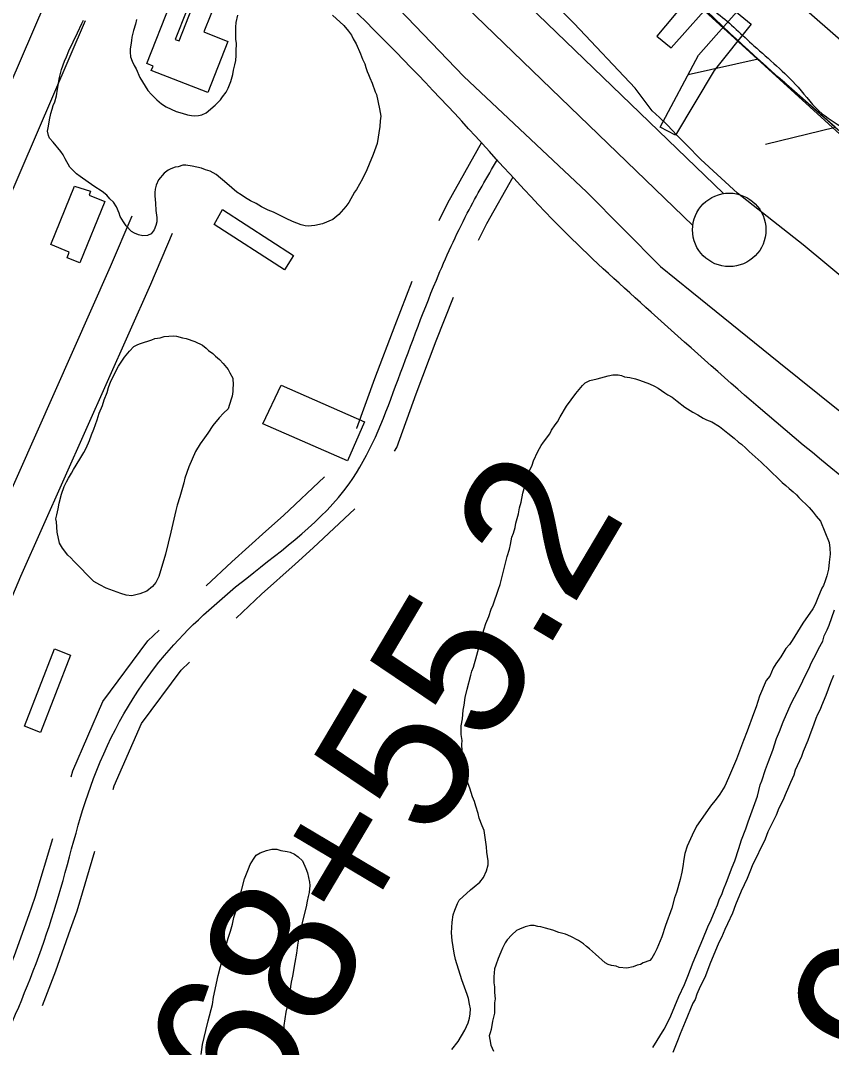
# Model space of a CAD drawing. Extents: x 3887375 to 3925618, y 296674 to 322633.
# Drawn here: x 3893695 to 3894247, y 310101 to 310800 of the extents above; entities that cross this region are included whole.
import ezdxf

# ---------------------------------------------------------------- set-up
doc = ezdxf.new("R2010")
doc.units = 0
for name, color, linetype in [('V-BLDG-OTLN', 7, 'Continuous'), ('V-CHAN-DOCK', 7, 'Continuous'), ('V-LEVE-TOET', 7, 'Continuous'), ('V-RIVR-EDGE', 7, 'Continuous'), ('V-RIVR-IDEN', 7, 'Continuous'), ('V-ROAD-CNTR', 7, 'Continuous'), ('V-RRAP-FSHR', 7, 'Continuous'), ('V-SITE-VEGE', 7, 'Continuous'), ('V-SURV-IDEN', 7, 'Continuous'), ('V-SURV-LINE', 7, 'Continuous'), ('V-TOPO-MINR', 7, 'Continuous')]:
    doc.layers.add(name, color=color, linetype=linetype)

msp = doc.modelspace()

# ---------------------------------------------------------------- linework, layer by layer
at = {"layer": 'V-BLDG-OTLN'}
for points in [[(3893802.82, 310786.43), (3893816.47, 310821.29), (3893829.04, 310816.36), (3893819.65, 310792.38), (3893835.97, 310785.98), (3893822.32, 310751.14), (3893783.77, 310766.24), (3893784.93, 310769.19), (3893780.77, 310770.82), (3893796.77, 310811.67), (3893807.95, 310807.29), (3893800.11, 310787.28)], [(3893731.42, 310687.35), (3893742.41, 310683.96), (3893741.34, 310681.34), (3893752.1, 310676.96), (3893735.1, 310635.19), (3893726.37, 310638.75), (3893727.93, 310642.57), (3893715.29, 310647.72)], [(3893832.26, 310671.48), (3893880.71, 310640.34), (3893874.41, 310630.54), (3893826.51, 310661.32)], [(3893872.17, 310552.11), (3893929.04, 310527.1), (3893917.31, 310500.42), (3893859.83, 310525.7)], [(3893717.88, 310372.64), (3893728.75, 310368.2), (3893708.28, 310315.64), (3893697.34, 310319.9)]]:
    msp.add_lwpolyline(points, close=True, dxfattribs=at)
at = {"layer": 'V-CHAN-DOCK'}
for points in [[(3894137.89, 310781.54), (3894169.27, 310817.19), (3894159.74, 310827.71), (3894128.05, 310789.54), (3894137.89, 310781.54)], [(3894130.37, 310727.59), (3894156.37, 310776.7), (3894182.31, 310805.84), (3894192.28, 310797.63), (3894167.02, 310766.12), (3894140.79, 310722.1), (3894130.37, 310727.59)]]:
    msp.add_lwpolyline(points, dxfattribs=at)
at = {"layer": 'V-LEVE-TOET'}
for points in [[(3894329.96, 310562.56), (3894227.77, 310647.61), (3894183, 310682.72), (3894157.98, 310705.62), (3894148.18, 310715.5), (3894141.77, 310722.22), (3894135.36, 310728.94), (3894129.76, 310734.08), (3894124.96, 310738.62), (3894113.32, 310754.06), (3894071.67, 310798.13), (3893995, 310874)], [(3893919.11, 310842.87), (3893996.64, 310761.99), (3894080.13, 310683.55), (3894130.53, 310632.81), (3894151.79, 310615.6), (3894211.14, 310567.71), (3894294.16, 310501.03)]]:
    msp.add_lwpolyline(points, dxfattribs=at)
at = {"layer": 'V-RIVR-EDGE'}
msp.add_spline([(3894068.7, 310897.9), (3894092.44, 310875.99), (3894118.13, 310854.56), (3894139.94, 310836.05), (3894153.98, 310817.56), (3894169.48, 310804.9), (3894194.2, 310782.98), (3894224.24, 310754.74), (3894240.7, 310736.73), (3894257.19, 310725.52), (3894278.5, 310704.1), (3894336.65, 310651.51), (3894386.08, 310609.62), (3894420.49, 310581.86), (3894457.33, 310553.11), (3894498.05, 310522.42)], degree=3, dxfattribs=at)
at = {"layer": 'V-ROAD-CNTR'}
for points in [[(3893392.67, 310052.37), (3893480.7, 310276.46), (3893711.38, 310811.99)], [(3893417.85, 310034.41), (3893508.45, 310265.04), (3893738.94, 310800.13)], [(3893979.79, 310664.15), (3893985.72, 310676.07), (3894008.88, 310717.32)], [(3894006.66, 310650.79), (3894012.25, 310662.04), (3894030.1, 310693.83)], [(3893475.3, 309993.45), (3893520.94, 310106.38), (3893609.46, 310296.78), (3893667.41, 310433.9), (3893756.06, 310632.76), (3893770.7, 310667.15)], [(3893500.42, 309975.54), (3893548.47, 310094.43), (3893636.89, 310284.61), (3893694.93, 310421.95), (3893783.56, 310620.78), (3893798.3, 310655.4)], [(3893923.73, 310522.54), (3893923.8, 310522.66), (3893936.11, 310556.5), (3893949.85, 310592.85), (3893961.53, 310622.79)], [(3893949.42, 310507.04), (3893951, 310509.66), (3893964.24, 310546.07), (3893977.85, 310582.1), (3893989.47, 310611.89)], [(3893861.82, 310452.57), (3893873.78, 310463.29), (3893901.74, 310489.64)], [(3893881.83, 310430.22), (3893894.08, 310441.19), (3893922.32, 310467.81)], [(3893821.05, 310415.44), (3893838.66, 310431.84), (3893861.82, 310452.57)], [(3893841.49, 310393.48), (3893858.89, 310409.68), (3893881.83, 310430.22)], [(3893729.11, 310285.43), (3893730.31, 310289.5), (3893750.84, 310336.75), (3893781.48, 310378.01), (3893789.02, 310385.19)], [(3893757.86, 310276.89), (3893758.55, 310279.21), (3893776.98, 310321.63), (3893804.03, 310358.06), (3893809.7, 310363.46)], [(3893700.53, 310191.76), (3893704.74, 310203.56), (3893716.61, 310243.37)], [(3893728.8, 310181.69), (3893733.26, 310194.24), (3893745.36, 310234.8)], [(3893681.62, 310140.7), (3893690.63, 310163.94), (3893700.53, 310191.76)], [(3893709.6, 310129.86), (3893718.75, 310153.49), (3893728.8, 310181.69)]]:
    msp.add_lwpolyline(points, dxfattribs=at)
for points in [[(3894575.98, 310208.68), (3894524.58, 310266.07), (3894475.45, 310313.31), (3894398.59, 310375.7), (3894196.98, 310537.29), (3894124.15, 310601.63), (3894066.71, 310654.96), (3893990.42, 310736.83), (3893825.7, 310899.37), (3893690.38, 311023.49), (3893605.94, 311094.92), (3893451.11, 311223.58), (3893357.59, 311291.3), (3893242.2, 311379.55), (3893068.84, 311500.71)], [(3893600.99, 309903.82), (3893619.1, 309929.11), (3893630.1, 309953.81), (3893635.9, 309995.59), (3893654.01, 310043.25), (3893689.27, 310118.92), (3893719, 310198.9), (3893744.43, 310284.35), (3893792.76, 310368.03), (3893848.78, 310420.76), (3893918.46, 310484.79), (3893950.17, 310551.29), (3893977.9, 310623.49), (3893998.98, 310669.06), (3894019.51, 310705.61)]]:
    msp.add_spline(points, degree=3, dxfattribs=at)
at = {"layer": 'V-RRAP-FSHR'}
for p, q in [((3894197.12, 310773.84), (3894149.48, 310763.13)), ((3894249.54, 310727.46), (3894202.11, 310715.82))]:
    msp.add_line(p, q, dxfattribs=at)
for points in [[(3891468.38, 312810.08), (3891592.07, 312735.45), (3892299.93, 312230.23), (3893039.21, 311719.28), (3893631.65, 311277.12), (3894117.75, 310846), (3894636.93, 310371.58), (3895241.96, 309786.83), (3895348.82, 309658.26), (3895604.32, 309398.25), (3896430.18, 308555.06), (3897023.94, 307973.73), (3897641.56, 307335.08), (3898033.61, 306930.91), (3898562.18, 306317.87), (3899280.35, 305434.23), (3899629.7, 304981.52), (3900046.19, 304414.8), (3900422.65, 303959.37), (3901188.76, 303011.8), (3901775.81, 302279.78)], [(3894197.12, 310773.84), (3894177.91, 310791.34), (3894146.18, 310821.85)], [(3894249.56, 310727.48), (3894243.97, 310732.33), (3894210.65, 310761.52), (3894197.12, 310773.84)]]:
    msp.add_lwpolyline(points, dxfattribs=at)
msp.add_spline([(3894693.57, 310343.47), (3894636.16, 310402.03), (3894583.88, 310450.27), (3894539.33, 310488.07), (3894475.19, 310544.65), (3894335.29, 310653.91), (3894243.97, 310732.33), (3894177.91, 310791.34), (3894063.4, 310901.68), (3893962.88, 310997.56), (3893817.75, 311132.76), (3893736.38, 311204.28), (3893588.1, 311328.9), (3893395.57, 311482.54), (3893254.93, 311584.04), (3893114.78, 311697.57)], degree=3, dxfattribs=at)
at = {"layer": 'V-SITE-VEGE'}
for points in [[(3893773.68, 310800.8), (3893772.91, 310797.62), (3893771.61, 310793.39), (3893770.59, 310788.89), (3893770.34, 310786.51), (3893769.83, 310783.33), (3893769.32, 310780.95), (3893769.33, 310778.57), (3893769.62, 310775.4), (3893770.69, 310772.5), (3893772.03, 310769.6), (3893773.37, 310767.23), (3893776.05, 310761.44), (3893781.39, 310752.49), (3893783.79, 310749.86), (3893787.51, 310746.18), (3893790.7, 310743.56), (3893793.89, 310741.47), (3893800.78, 310738.34), (3893804.75, 310737.05), (3893808.46, 310736.01), (3893811.1, 310735.5), (3893813.22, 310735.25), (3893815.86, 310735.54), (3893818.23, 310736.08), (3893821.13, 310737.42), (3893827.18, 310742.48), (3893830.85, 310746.2), (3893832.16, 310748.33), (3893834.78, 310751.51), (3893836.08, 310754.17), (3893837.9, 310758.67), (3893839.2, 310763.43), (3893839.71, 310766.35), (3893840.74, 310770.05), (3893841.25, 310772.96), (3893841.49, 310776.4), (3893841.47, 310779.04), (3893841.7, 310784.86), (3893841.42, 310787.23), (3893841.36, 310795.69), (3893841.61, 310798.86), (3893842.63, 310803.89)], [(3893907.11, 310803.78), (3893914.82, 310796.7), (3893918.02, 310793.02), (3893920.15, 310790.13), (3893921.22, 310787.76), (3893923.36, 310784.34), (3893926.31, 310777.48), (3893927.66, 310773.79), (3893929.26, 310770.63), (3893929.81, 310768.26), (3893930.88, 310765.36), (3893931.69, 310763.51), (3893932.49, 310761.14), (3893934.11, 310757.45), (3893936.26, 310751.65), (3893937.06, 310749.8), (3893939.24, 310740.04), (3893939.52, 310737.66), (3893940.07, 310735.02), (3893939.56, 310731.85), (3893939.32, 310728.15), (3893937.54, 310716.51)], [(3893937.54, 310716.51), (3893934.95, 310709.09), (3893932.09, 310702.47), (3893930.53, 310698.49), (3893927.66, 310692.4), (3893923.48, 310685.24), (3893922.17, 310683.38), (3893918.25, 310676.22), (3893916.16, 310673.56), (3893911.44, 310668.24), (3893907.49, 310664.78), (3893900.38, 310661.83), (3893895.1, 310660.74), (3893890.61, 310660.18), (3893888.49, 310660.43), (3893885.85, 310661.21), (3893880.02, 310663.28), (3893875.51, 310665.37), (3893867.03, 310669.8), (3893863.32, 310671.1), (3893858.81, 310673.45), (3893855.1, 310675.54), (3893851.39, 310677.36), (3893847.94, 310679.46), (3893845.02, 310681.55), (3893842.1, 310683.38), (3893835.19, 310689.15), (3893828.01, 310695.45), (3893823.77, 310697.53), (3893820.59, 310698.57), (3893817.94, 310699.61), (3893811.59, 310701.15), (3893807.36, 310701.65), (3893805.24, 310701.64), (3893802.08, 310700.56), (3893799.97, 310700.29), (3893797.07, 310699.21), (3893795.22, 310698.4), (3893792.6, 310696.27), (3893788.66, 310691.75), (3893787.1, 310688.04), (3893786.33, 310685.4), (3893786.08, 310683.02), (3893786.09, 310680.9), (3893786.65, 310675.89), (3893786.95, 310670.86), (3893787.51, 310666.11), (3893787.53, 310663.21), (3893786.75, 310660.56), (3893785.71, 310657.64), (3893783.62, 310654.99), (3893781.25, 310653.92), (3893778.08, 310653.63), (3893775.16, 310654.4), (3893772.25, 310655.44), (3893770.39, 310656.49), (3893766.67, 310660.43), (3893764.8, 310663.06), (3893762.66, 310666.74), (3893761.85, 310669.11), (3893759.98, 310673.33), (3893758.11, 310676.49), (3893755.45, 310678.85), (3893753.58, 310681.22), (3893750.39, 310683.84), (3893744.56, 310687.5), (3893735.26, 310694.05), (3893732.87, 310695.88), (3893728.35, 310700.34), (3893725.14, 310706.14), (3893723.81, 310708.77), (3893722.2, 310711.14), (3893716.88, 310717.45), (3893714.48, 310720.07), (3893713.68, 310721.92), (3893713.13, 310724.82), (3893713.64, 310728.26), (3893714.4, 310732.49), (3893715.43, 310736.99), (3893716.2, 310739.9), (3893716.98, 310742.29), (3893718.02, 310744.94), (3893719.31, 310748.91), (3893719.81, 310753.41), (3893721.35, 310761.34), (3893722.63, 310766.9), (3893724.71, 310772.46), (3893726.01, 310775.38), (3893727.57, 310779.62), (3893733.57, 310791.81), (3893736.43, 310798.17), (3893737.48, 310800.3)], [(3894079.2, 310553.59), (3894082.36, 310555.2), (3894087.37, 310556.29), (3894095.02, 310558.45), (3894098.19, 310559), (3894101.63, 310559.02), (3894104.01, 310558.51), (3894106.13, 310557.73), (3894109.57, 310557.23), (3894113.54, 310556.2), (3894116.18, 310555.42), (3894123.07, 310552.82), (3894126.52, 310551.26), (3894128.91, 310549.95), (3894133.42, 310546.81), (3894135.54, 310545.5), (3894138.46, 310543.94), (3894141.91, 310541.05), (3894147.22, 310537.12), (3894152.53, 310533.72), (3894155.98, 310531.89), (3894159.69, 310529.54), (3894161.81, 310528.5), (3894165.52, 310526.94), (3894170.83, 310523.8), (3894172.96, 310521.96), (3894176.41, 310519.34), (3894180.66, 310515.94), (3894183.58, 310513.31), (3894185.71, 310511.74), (3894188.63, 310509.12), (3894191.03, 310506.76), (3894199, 310499.67), (3894200.59, 310498.1), (3894203.25, 310495.74), (3894213.36, 310485.76), (3894216.02, 310483.66), (3894218.15, 310481.56), (3894220.8, 310479.47), (3894223.19, 310477.37), (3894224.79, 310475.53), (3894231.71, 310468.7), (3894234.63, 310465.55), (3894236.5, 310462.92), (3894239.43, 310459.5), (3894245.34, 310445.01), (3894245.89, 310441.05), (3894246.18, 310437.09), (3894245.43, 310431.53), (3894244.93, 310426.77), (3894243.9, 310422.27), (3894242.6, 310418.83), (3894241.57, 310415.65), (3894240.52, 310413.79), (3894237.66, 310407.17), (3894235.84, 310402.66), (3894234.27, 310399.75), (3894227.46, 310389.92), (3894220.14, 310378.25), (3894218.31, 310375.59), (3894215.95, 310372.67), (3894212.55, 310367.1), (3894209.15, 310362.32), (3894207.32, 310359.4), (3894204.98, 310353.84), (3894202.61, 310350.91), (3894197.93, 310340.31), (3894195.6, 310333.16), (3894193.78, 310328.4), (3894189.63, 310316.48), (3894187.03, 310310.11), (3894182.35, 310297.4), (3894176.88, 310284.68), (3894174.28, 310279.11), (3894170.88, 310273.54), (3894168.52, 310270.35), (3894164.59, 310265.57), (3894157.78, 310255.75), (3894155.17, 310251.77), (3894152.03, 310245.67), (3894148.65, 310238.25), (3894147.09, 310233.22), (3894146.33, 310229.51), (3894145.83, 310224.49), (3894145.06, 310220.52), (3894144.04, 310215.49), (3894141.45, 310206.75), (3894140.16, 310203.05), (3894138.35, 310196.16), (3894133.94, 310184.24), (3894131.35, 310176.56), (3894127.96, 310168.35), (3894126.4, 310165.17)], [(3893988.35, 310099.78), (3893992.81, 310105.36), (3893997.25, 310113.05), (3893999.6, 310118.09), (3894000.37, 310121.27), (3894000.87, 310124.18), (3894001.12, 310127.61), (3894000.57, 310130.78), (3893999.75, 310134.48), (3893998.94, 310137.38), (3893995.18, 310147.39), (3893990.86, 310161.11), (3893990.04, 310165.33), (3893988.66, 310174.04), (3893988.1, 310179.33), (3893988.58, 310186.46), (3893989.34, 310191.49), (3893990.38, 310194.67), (3893992.19, 310199.17), (3893993.5, 310201.56), (3894001.12, 310208.48), (3894003.75, 310210.61), (3894007.43, 310213.81), (3894010.05, 310216.99), (3894012.13, 310221.5), (3894013.16, 310225.47), (3894013.15, 310228.38), (3894012.31, 310234.19), (3894012.02, 310237.88), (3894010.37, 310248.97), (3894009.02, 310252.14), (3894007.14, 310257.41), (3894006.33, 310260.58), (3894004.71, 310265.58), (3894003.9, 310268.75), (3894002.55, 310271.91), (3894000.66, 310277.72), (3893999.59, 310280.61), (3893997.41, 310289.85), (3893996.58, 310296.18), (3893995.48, 310303.05), (3893995.19, 310307.54), (3893995.43, 310310.18), (3893994.88, 310314.15), (3893994.84, 310320.22), (3893995.6, 310324.98), (3893996.09, 310330.8), (3893996.86, 310334.24), (3893997.62, 310339.53), (3893998.91, 310345.09), (3894001.48, 310354.62), (3894002, 310357.27), (3894003.3, 310360.18), (3894003.81, 310362.56), (3894004.85, 310365.74), (3894006.13, 310370.77), (3894007.69, 310376.07), (3894009.49, 310383.21), (3894010.53, 310386.13), (3894011.56, 310389.84), (3894013.64, 310394.6), (3894015.2, 310399.63), (3894016.5, 310402.55), (3894020.13, 310413.15), (3894021.43, 310416.33), (3894024.26, 310428.23), (3894025.29, 310431.68), (3894026.06, 310435.38), (3894027.61, 310440.41), (3894028.39, 310443.59), (3894029.41, 310448.62), (3894030.45, 310451.27), (3894031.48, 310455.24), (3894031.99, 310458.15), (3894033.8, 310464.5), (3894034.57, 310468.47), (3894035.6, 310472.44), (3894036.88, 310478.53), (3894038.17, 310483.29), (3894038.95, 310485.41), (3894040.5, 310491.23), (3894041.27, 310493.62), (3894043.1, 310497.6), (3894044.14, 310500.51), (3894047, 310506.87), (3894049.35, 310510.85), (3894050.92, 310513.24), (3894055.11, 310518.82), (3894056.42, 310521.47), (3894058.77, 310524.92), (3894060.35, 310527.04), (3894062.17, 310530.49), (3894066.62, 310537.65), (3894072.9, 310546.41), (3894075.27, 310549.07), (3894077.36, 310551.73), (3894079.2, 310553.59)], [(3894125.23, 310101.21), (3894133.08, 310113.68), (3894135.43, 310117.92), (3894137.51, 310122.69), (3894142.97, 310135.94), (3894146.88, 310144.16), (3894149.23, 310149.73), (3894152.86, 310159.26), (3894159.37, 310174.9), (3894162.75, 310183.37), (3894165.09, 310188.14), (3894167.7, 310194.77), (3894169.26, 310198.22), (3894170.82, 310202.46), (3894172.38, 310205.37), (3894173.42, 310208.81), (3894175.5, 310213.85), (3894179.4, 310223.92), (3894181.22, 310228.16), (3894183.81, 310236.63), (3894185.62, 310242.45), (3894188.74, 310250.14), (3894190.29, 310254.9), (3894196.52, 310272.39), (3894198.32, 310280.06), (3894199.62, 310282.71), (3894201.96, 310290.39), (3894204.03, 310295.96), (3894207.15, 310303.64), (3894209.48, 310311.59), (3894211.56, 310316.35), (3894214.16, 310322.98), (3894219.63, 310335.43), (3894221.71, 310339.68), (3894225.37, 310346.57), (3894229.54, 310355.05), (3894231.63, 310359.03), (3894233.45, 310363.27), (3894236.59, 310369.11), (3894238.15, 310372.55), (3894241.02, 310377.86), (3894242.06, 310381.3), (3894244.14, 310385.54), (3894245.44, 310388.72), (3894249.07, 310399.05)], [(3894248.31, 310354.38), (3894246.23, 310349.35), (3894243.11, 310340.87), (3894240.25, 310333.72), (3894239.21, 310331.33), (3894237.38, 310327.89), (3894236.34, 310325.24), (3894235.05, 310321.27), (3894231.93, 310313.32), (3894230.89, 310310.14), (3894227.77, 310302.72), (3894226.47, 310299.27), (3894222.31, 310290), (3894221.27, 310286.56), (3894219.19, 310281.52), (3894217.62, 310278.34), (3894215.54, 310273.3), (3894213.98, 310269.86), (3894211.11, 310264.03), (3894209.29, 310259.26), (3894203.55, 310248.12), (3894201.73, 310243.09), (3894192.87, 310224.8), (3894191.83, 310221.88), (3894189.49, 310216.32), (3894185.58, 310207.57), (3894181.68, 310198.29), (3894179.6, 310192.73), (3894176.21, 310185.31), (3894174.39, 310181.6), (3894172.05, 310176.04), (3894170.22, 310172.59), (3894164.24, 310158.01), (3894161.12, 310150.07), (3894159.03, 310145.29), (3894157.46, 310142.64), (3894155.38, 310137.61), (3894154.09, 310133.9), (3894152.52, 310131.51), (3894147.31, 310118.79), (3894146.28, 310115.88), (3894143.93, 310110.58), (3894142.64, 310106.87), (3894138.99, 310097.86)], [(3893817.66, 310096.55), (3893818.67, 310103.17), (3893819.7, 310107.93), (3893820.99, 310112.7), (3893822.53, 310119.31), (3893825.36, 310130.43), (3893826.12, 310135.45), (3893829.2, 310150.27), (3893834.1, 310168.54), (3893836.17, 310175.69), (3893837.72, 310180.46), (3893839.01, 310185.22), (3893840.04, 310189.72), (3893841.59, 310194.49), (3893843.66, 310201.9), (3893847.27, 310215.93), (3893849.87, 310222.82), (3893851.17, 310225.73), (3893853.26, 310229.45), (3893855.09, 310232.1), (3893857.99, 310233.71), (3893862.2, 310235.32), (3893865.9, 310236.14), (3893869.33, 310236.16), (3893871.98, 310235.38), (3893876.21, 310234.62), (3893878.33, 310234.1), (3893881.25, 310232.8), (3893883.9, 310230.97), (3893886.83, 310228.35), (3893888.97, 310223.07), (3893890.05, 310220.17), (3893891.41, 310213.84), (3893891.69, 310211.47), (3893891.19, 310206.7), (3893890.69, 310204.06), (3893889.91, 310200.88), (3893889.14, 310196.91), (3893887.08, 310188.97), (3893886.57, 310186.06), (3893884, 310174.94), (3893883.24, 310170.98), (3893882.74, 310165.42), (3893881.46, 310159.07), (3893879.94, 310149.81), (3893878.91, 310145.58), (3893878.67, 310142.67), (3893877.91, 310137.11), (3893877.14, 310133.94), (3893876.12, 310128.12), (3893875.35, 310125.21), (3893874.08, 310116.21), (3893873.84, 310112.25), (3893874.14, 310108.02), (3893876.05, 310097.99)], [(3894126.4, 310165.17), (3894124.57, 310161.98), (3894123.26, 310160.39), (3894118.78, 310158.77), (3894116.93, 310157.71), (3894114.56, 310157.16), (3894111.92, 310156.09), (3894107.7, 310155.27), (3894102.42, 310155.76), (3894100.29, 310156.54), (3894097.12, 310157.05), (3894095, 310157.83), (3894092.88, 310158.87), (3894086.23, 310164.64), (3894082.25, 310168.31), (3894080.12, 310169.89), (3894078, 310171.72), (3894074.81, 310174.08), (3894069.51, 310176.69), (3894065.8, 310178.25), (3894061.29, 310179.54), (3894057.32, 310181.1), (3894052.29, 310182.39), (3894049.11, 310183.42), (3894047, 310183.67), (3894044.62, 310184.19), (3894041.97, 310184.17), (3894038.28, 310183.35), (3894034.59, 310181.74), (3894032.48, 310180.94), (3894029.33, 310178.01), (3894026.18, 310174.55), (3894024.87, 310172.43), (3894023.05, 310168.72), (3894021.74, 310166.07), (3894019.92, 310161.83), (3894018.37, 310157.33), (3894017.59, 310154.68), (3894017.1, 310149.39), (3894017.12, 310145.16), (3894017.41, 310142.52), (3894017.43, 310138.55), (3894017.99, 310134.33), (3894017.48, 310131.68), (3894017.52, 310124.55), (3894016.23, 310119.26), (3894015.22, 310113.44), (3894014.44, 310111.32), (3894013.92, 310109.2), (3894014.21, 310106.56), (3894015.02, 310102.86), (3894016.9, 310098.65)]]:
    msp.add_lwpolyline(points, dxfattribs=at)
msp.add_lwpolyline([(3893836.19, 310535.88), (3893833.04, 310532.96), (3893829.89, 310529.76), (3893825.7, 310524.45), (3893822.29, 310519.41), (3893819.93, 310516.22), (3893817.06, 310511.97), (3893813.92, 310506.93), (3893809.23, 310496.33), (3893806.64, 310488.65), (3893805.87, 310485.47), (3893803.28, 310475.95), (3893801.47, 310470.38), (3893800.44, 310466.67), (3893797.1, 310451.85), (3893793.5, 310437.03), (3893788.84, 310421.67), (3893786.75, 310417.7), (3893784.66, 310415.04), (3893780.71, 310411.84), (3893775.97, 310409.96), (3893770.43, 310408.61), (3893766.73, 310409.11), (3893763.02, 310410.14), (3893752.95, 310413.78), (3893748.71, 310416.13), (3893744.73, 310418.48), (3893730.9, 310432.13), (3893729.03, 310434.5), (3893726.91, 310436.33), (3893723.18, 310441.07), (3893721.31, 310444.49), (3893719.67, 310451.88), (3893719.1, 310459.01), (3893718.82, 310461.12), (3893719.33, 310463.77), (3893720.36, 310467.74), (3893721.13, 310471.71), (3893722.67, 310477.8), (3893724.49, 310483.09), (3893726.05, 310486.28), (3893727.36, 310488.66), (3893729.45, 310492.11), (3893730.75, 310494.5), (3893735.2, 310501.66), (3893737.81, 310506.17), (3893739.38, 310509.09), (3893741.72, 310514.39), (3893743.02, 310518.1), (3893744.58, 310522.07), (3893746.92, 310528.43), (3893748.21, 310532.93), (3893750.55, 310538.23), (3893751.59, 310541.94), (3893753.67, 310546.97), (3893754.7, 310550.41), (3893756.26, 310554.65), (3893761.48, 310564.99), (3893765.4, 310571.1), (3893768.81, 310575.08), (3893771.96, 310578.27), (3893774.6, 310579.61), (3893776.44, 310580.42), (3893784.09, 310582.85), (3893786.2, 310583.65), (3893789.89, 310584.2), (3893792.53, 310585.02), (3893798.87, 310585.58), (3893800.98, 310585.34), (3893804.96, 310584.3), (3893807.6, 310583.79), (3893813.43, 310581.72), (3893818.73, 310579.11), (3893821.12, 310577.27), (3893822.72, 310575.7), (3893825.64, 310573.6), (3893827.5, 310571.77), (3893830.16, 310569.41), (3893832.82, 310566.78), (3893836.02, 310562.57), (3893837.35, 310560.47), (3893839.22, 310556.78), (3893839.52, 310552.03), (3893839.27, 310549.91), (3893839.28, 310547.79), (3893838.78, 310544.62), (3893838.26, 310542.5)], close=True, dxfattribs=at)
at = {"layer": 'V-SURV-LINE'}
for points in [[(3893825.73, 311017.64), (3894173.41, 310682.37)], [(3894152.6, 310660.77), (3893804.92, 310996.04)]]:
    msp.add_lwpolyline(points, dxfattribs=at)
msp.add_circle((3894177.38, 310657.7), 25, dxfattribs=at)
at = {"layer": 'V-TOPO-MINR'}
msp.add_lwpolyline([(3893882.34, 311110.44), (3894513.56, 310559.94)], dxfattribs=at)

# ---------------------------------------------------------------- texts
at = {"layer": 'V-RIVR-IDEN'}
msp.add_text('September ', height=83, rotation=316.96041, dxfattribs=at).set_placement((3894015.91, 311020.63))
at = {"layer": 'V-SURV-IDEN'}
for s, rotation, p in [('1468+55.2', 59.28392, (3893783.23, 309917.12)), ('1471+99.5', 61.84273, (3894123.14, 309742.14))]:
    msp.add_text(s, height=100, rotation=rotation, dxfattribs=at).set_placement(p)

doc.saveas('drawing.dxf')
